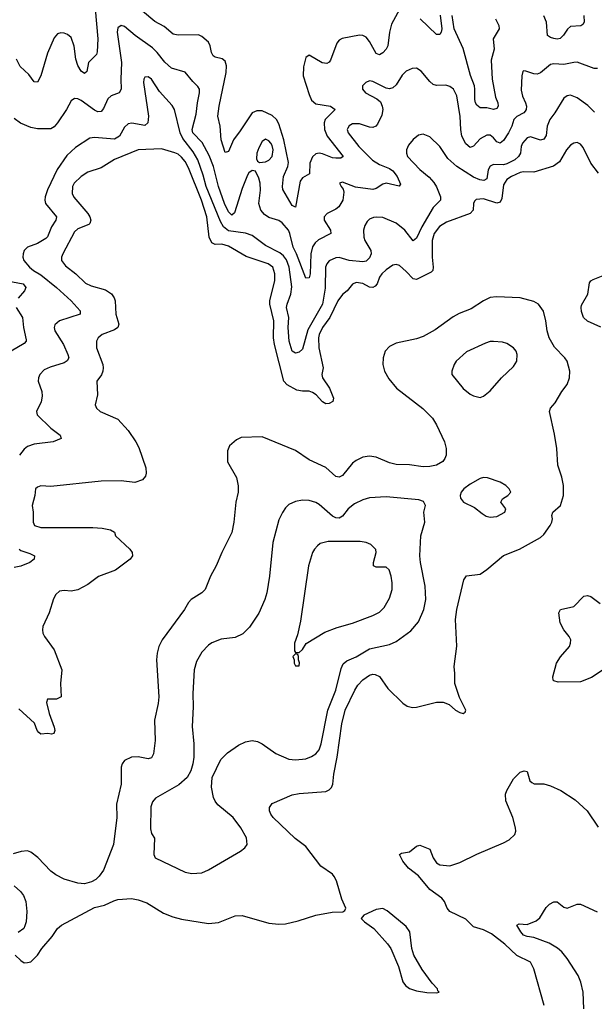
# Model space of a CAD drawing. Header units: inches. Extents: x 1771504 to 1971212, y 471788 to 643615.
# Tile 314 of 587: x 1835224 to 1838652, y 563038 to 568905. Entities that reach past the tile are written whole.
import ezdxf

# ---------------------------------------------------------------- set-up
doc = ezdxf.new("R2010")
doc.units = ezdxf.units.IN
doc.header["$MEASUREMENT"] = 0
doc.layers.add('B8536', color=7, linetype='Continuous')

msp = doc.modelspace()

# ---------------------------------------------------------------- linework, layer by layer
at = {"layer": 'B8536', "color": 5}
for points, elevation in [([(1835674, 568970), (1835690.8, 568790), (1835686.9, 568713.1), (1835682.3, 568697.7), (1835634.6, 568650), (1835623.4, 568596.6), (1835610, 568585.1), (1835590, 568598.5), (1835570, 568631.2), (1835559.4, 568670), (1835548.1, 568748.1), (1835530, 568798), (1835510, 568817.3), (1835490, 568825), (1835470, 568827.4), (1835450, 568819.7), (1835430, 568796.2), (1835390, 568705.6), (1835350, 568569.5), (1835330, 568533.6), (1835310, 568535.1), (1835277.6, 568577.6), (1835226.9, 568626.9), (1835205.4, 568670)], 420), ([(1837490, 568965.2), (1837441.9, 568878.1), (1837429, 568831), (1837420.6, 568750), (1837410.2, 568730), (1837390, 568706.8), (1837370, 568694.8), (1837350, 568702.8), (1837310, 568774.6), (1837290, 568801), (1837270, 568811.1), (1837250, 568812.4), (1837147.2, 568792.8), (1837130, 568782.6), (1837115.8, 568764.2), (1837077.2, 568662.8), (1837070, 568651.2), (1837056.1, 568643.9), (1837027.6, 568647.6), (1836950, 568693.3), (1836930, 568679.6), (1836916.2, 568623.8), (1836914.1, 568570), (1836950, 568458.6), (1836965.2, 568425.2), (1836990, 568403.3), (1837077.1, 568390), (1837105.2, 568370), (1837046.8, 568310), (1837040.8, 568290), (1837043, 568250), (1837058.8, 568210), (1837153.1, 568090), (1837140, 568080), (1837110, 568079.3), (1837090, 568082), (1837030, 568106), (1837010, 568109), (1836990, 568104.8), (1836970, 568088.5), (1836953.8, 568050), (1836952.6, 567987.4), (1836910, 567962), (1836896.7, 567943.3), (1836870, 567787.3), (1836850, 567798.7), (1836792.6, 567892.6), (1836790.6, 567910.6), (1836797.3, 567970), (1836822.7, 568030), (1836826.8, 568053.2), (1836799.6, 568190), (1836770, 568284.8), (1836755.6, 568310), (1836730, 568333.3), (1836670, 568362.8), (1836638.4, 568361.6), (1836610, 568350.8), (1836538.3, 568241.7), (1836498.8, 568190), (1836470, 568119.5), (1836450, 568112.7), (1836426.1, 568190), (1836419.4, 568270), (1836405.8, 568330), (1836414.2, 568390), (1836456.3, 568590), (1836458.4, 568630), (1836450, 568658.5), (1836431.5, 568671.5), (1836390, 568682.2), (1836378.3, 568690), (1836368.5, 568708.5), (1836359.8, 568750), (1836350.5, 568770.5), (1836310, 568805.4), (1836290, 568815.4), (1836170, 568811.8), (1836138.6, 568818.6), (1836085.3, 568865.3), (1836030, 568893.6), (1835956.7, 568956.7)], 420), ([(1837732.8, 568932.8), (1837741.8, 568850), (1837737.7, 568830), (1837730, 568817.6), (1837710, 568816.9), (1837611.8, 568910)], 420), ([(1838061.5, 568910), (1838082.2, 568870), (1838083.2, 568850), (1838047.4, 568790), (1838053.9, 568730), (1838036.2, 568663.8), (1838041.6, 568550), (1838062.7, 568442.7), (1838076.1, 568410), (1838077.1, 568390), (1838070, 568376.3), (1838050, 568368.9), (1838010, 568378.8), (1837970, 568379.8), (1837950, 568396), (1837943, 568410), (1837938.1, 568430), (1837939.7, 568490), (1837935.8, 568510), (1837913.3, 568573.3), (1837870, 568732.3), (1837816.3, 568850), (1837804.2, 568930)], 420), ([(1838588.6, 568930), (1838591, 568890), (1838582.9, 568877.1), (1838570.9, 568869.1), (1838510, 568864.6), (1838490.7, 568849.3), (1838467.7, 568812.3), (1838447.5, 568792.5), (1838430, 568789.8), (1838410, 568793.5), (1838390, 568798.8), (1838372.8, 568810), (1838365.3, 568890), (1838350, 568927.6)], 420), ([(1838670, 568614.7), (1838650, 568614), (1838550, 568650.9), (1838530, 568650.8), (1838470, 568637.8), (1838410, 568642.2), (1838390, 568637.6), (1838330, 568588.3), (1838310, 568581.1), (1838290, 568582), (1838242.5, 568597.5), (1838230, 568599.3), (1838224.7, 568595.3), (1838218.4, 568570), (1838215.2, 568484.8), (1838222.6, 568450), (1838241.7, 568410), (1838246.3, 568390), (1838244.7, 568370), (1838239.4, 568360.6), (1838230.1, 568349.9), (1838190, 568328.9), (1838171.1, 568310), (1838159, 568270), (1838140.1, 568230), (1838110, 568185.8), (1838090, 568169.8), (1838070, 568177.7), (1838050, 568201.5), (1838030, 568216.1), (1838010, 568216.1), (1837970, 568194.4), (1837930, 568152), (1837910, 568143.9), (1837885.3, 568165.3), (1837861.3, 568210), (1837854.5, 568250), (1837852.2, 568327.8), (1837831.8, 568451.8), (1837811.2, 568490), (1837790, 568506.3), (1837764.9, 568515.1), (1837710, 568513.3), (1837690, 568519.7), (1837670, 568535.8), (1837618.5, 568598.5), (1837590, 568615.8), (1837565.7, 568614.3), (1837530, 568598.9), (1837505.4, 568574.6), (1837470, 568516.9), (1837450, 568498.7), (1837430, 568493.8), (1837410, 568497.2), (1837330, 568536.4), (1837310, 568539.7), (1837287.7, 568530), (1837268.4, 568510), (1837268.5, 568490), (1837286.7, 568470), (1837353.9, 568433.9), (1837375.3, 568415.3), (1837386.9, 568390), (1837389.2, 568370), (1837383.2, 568336.8), (1837357.6, 568282.4), (1837347.3, 568270), (1837330, 568262.6), (1837310, 568264.8), (1837250, 568285.3), (1837210, 568283.5), (1837188.5, 568271.5), (1837181, 568259), (1837177.4, 568250), (1837182.7, 568230), (1837246, 568150), (1837328.6, 568068.6), (1837370, 568042.7), (1837430, 568018.5), (1837450, 568003.8), (1837476.3, 567970), (1837495.1, 567924.9), (1837486.8, 567913.2), (1837410, 567929.9), (1837390, 567924.5), (1837350, 567898.4), (1837330, 567893.2), (1837226.9, 567906.9), (1837150, 567936), (1837132, 567930), (1837140.7, 567910), (1837154.2, 567894.2), (1837158, 567878), (1837151.3, 567828.7), (1837128.4, 567790), (1837110, 567775.8), (1837057.1, 567750), (1837039.5, 567730), (1837039.1, 567710), (1837078, 567650), (1837079, 567630), (1837006.3, 567593.7), (1836985.4, 567574.6), (1836970, 567552.4), (1836959.9, 567510), (1836956.6, 567390), (1836950, 567366), (1836930, 567364.4), (1836875.1, 567510), (1836855.5, 567550), (1836836, 567630), (1836826.7, 567650), (1836790, 567695.1), (1836770, 567708.7), (1836710, 567727.2), (1836684.2, 567744.2), (1836661.4, 567770), (1836650.6, 567810), (1836660.3, 567890), (1836658.5, 567930), (1836650, 567961.2), (1836630, 568002), (1836610, 568006), (1836590, 567992.7), (1836582.2, 567977.8), (1836550, 567899.7), (1836505.1, 567754.9), (1836490, 567739.2), (1836470, 567760.4), (1836445.8, 567810), (1836408.8, 567910), (1836380.3, 568030), (1836354.7, 568094.7), (1836312.5, 568172.5), (1836257.2, 568230), (1836251.9, 568250), (1836277.5, 568342.5), (1836284.2, 568410), (1836297.4, 568470), (1836297.3, 568490), (1836287, 568507), (1836255.7, 568535.7), (1836211.6, 568591.6), (1836130, 568615.1), (1836090, 568651.9), (1836044.2, 568710), (1836016.7, 568736.7), (1835912.8, 568810), (1835850, 568864.2), (1835829.2, 568870.8), (1835810, 568857), (1835805.6, 568830), (1835830.8, 568650), (1835826.2, 568550), (1835829.2, 568490), (1835817.6, 568470), (1835770, 568451.3), (1835750, 568434), (1835724.7, 568375.3), (1835710, 568357.3), (1835690, 568355.8), (1835670, 568365.7), (1835590, 568423.9), (1835570, 568434.3), (1835550, 568435.6), (1835530, 568420.9), (1835503.9, 568370), (1835450, 568289.6), (1835430, 568266.6), (1835410, 568254.8), (1835330, 568253.7), (1835290, 568262.3), (1835228, 568288), (1835190, 568315.6)], 440), ([(1838652.9, 568352.9), (1838613.7, 568393.7), (1838550, 568439.8), (1838510, 568454.2), (1838490, 568450.9), (1838470, 568436.9), (1838416.2, 568350), (1838385.6, 568310), (1838370.1, 568270), (1838364.8, 568215.2), (1838350, 568193.3), (1838330, 568186.5), (1838270, 568206), (1838250, 568201), (1838222.4, 568170), (1838215, 568150), (1838210.2, 568110), (1838200.2, 568090), (1838177.8, 568070), (1838130, 568045.4), (1838110, 568040.3), (1838050, 568042), (1838030, 568033.1), (1838019.1, 568010), (1838010, 567956.2), (1837992.6, 567947.4), (1837969.2, 567950.8), (1837930, 567966), (1837830.8, 568030.8), (1837777.7, 568077.7), (1837729.8, 568150), (1837670, 568207.1), (1837630, 568223), (1837603.6, 568216.4), (1837570, 568191.5), (1837543.4, 568156.6), (1837532, 568130), (1837530.3, 568110), (1837537, 568090), (1837610, 568013.1), (1837666.3, 567966.3), (1837694.1, 567934.1), (1837709.5, 567909.5), (1837733.4, 567850), (1837733, 567830), (1837690, 567786), (1837622.4, 567670), (1837590, 567603), (1837570, 567588), (1837521.6, 567650), (1837470, 567691.6), (1837390, 567725.3), (1837351.3, 567728.7), (1837334.2, 567725.8), (1837310, 567716.4), (1837297.1, 567702.9), (1837282.4, 567677.6), (1837274, 567650), (1837276, 567610), (1837281.8, 567590), (1837317.8, 567530), (1837320.2, 567510), (1837310, 567485), (1837290, 567466.2), (1837270, 567461.5), (1837190, 567469.9), (1837130, 567487), (1837110, 567486.4), (1837070, 567468.9), (1837055.3, 567450), (1837047.9, 567430), (1837045.6, 567305.6), (1837029.6, 567210), (1836942.3, 567057.7), (1836910, 566941.6), (1836890, 566924.4), (1836870, 566918.3), (1836848.9, 566930), (1836830.7, 566990), (1836824.7, 567070), (1836828.5, 567130), (1836816.2, 567190), (1836818.7, 567210), (1836842.1, 567270), (1836847.2, 567312.8), (1836832.2, 567430), (1836814.8, 567474.8), (1836797.5, 567497.5), (1836775.3, 567515.3), (1836690, 567560.2), (1836610, 567618.4), (1836570, 567632.6), (1836470, 567646.6), (1836439.5, 567670), (1836421.8, 567701.8), (1836336.2, 567910), (1836318.5, 567978.5), (1836286.8, 568070), (1836258.5, 568118.5), (1836197.3, 568197.3), (1836180.3, 568230), (1836147.5, 568370), (1836133.2, 568393.2), (1836057.5, 568477.5), (1836010, 568549.6), (1835990, 568563.5), (1835970, 568561.6), (1835963.9, 568550), (1835963, 568530), (1835991.8, 568330), (1835988.7, 568290), (1835970, 568274), (1835892.2, 568287.8), (1835870, 568283.9), (1835850, 568265.1), (1835819.3, 568210), (1835790, 568192.6), (1835670, 568203.7), (1835641.7, 568198.3), (1835556.1, 568143.9), (1835504.3, 568095.7), (1835448.3, 568011.7), (1835390, 567891.5), (1835376.3, 567850), (1835373.8, 567830), (1835377.6, 567810), (1835442.8, 567730), (1835439.7, 567710), (1835414, 567670), (1835388.9, 567611.1), (1835379.6, 567600.4), (1835330, 567570.6), (1835270.1, 567549.9), (1835251.4, 567530), (1835244.2, 567510), (1835243.5, 567490), (1835249.2, 567470), (1835282.2, 567430), (1835306.5, 567410), (1835350, 567384.6), (1835444.2, 567310), (1835530, 567230.2), (1835584.4, 567170), (1835584, 567150), (1835460.7, 567110), (1835434.3, 567085.7), (1835430.3, 567070), (1835433.1, 567050), (1835484.2, 566970), (1835511.1, 566910), (1835516.5, 566890), (1835507.7, 566872.3), (1835490, 566860.7), (1835405.3, 566834.7), (1835370, 566818), (1835344.9, 566790), (1835336.5, 566770), (1835334.6, 566750), (1835355.2, 566690), (1835358.7, 566661.3), (1835352.3, 566627.7), (1835324.9, 566570), (1835328.5, 566550), (1835408.9, 566470), (1835464.4, 566430), (1835470.4, 566410), (1835423, 566390), (1835310, 566374.8), (1835270, 566362.1), (1835250, 566345.7), (1835222.3, 566310)], 460), ([(1838676, 567990), (1838629.8, 568050), (1838584, 568144), (1838570, 568162.9), (1838550, 568173.3), (1838530, 568169.7), (1838510, 568157.4), (1838486, 568130), (1838442.8, 568057.2), (1838407.5, 568032.5), (1838290, 567996.3), (1838230, 567998.7), (1838210, 567994.5), (1838156.5, 567970), (1838130, 567952.5), (1838110, 567920.5), (1838099.8, 567840.2), (1838090, 567818.4), (1838070, 567811.9), (1837990, 567836.5), (1837946.5, 567833.5), (1837935.8, 567824.2), (1837930.3, 567810), (1837929.1, 567770), (1837910.4, 567750), (1837770, 567698.7), (1837728, 567672), (1837695.7, 567630), (1837684, 567590), (1837683.5, 567490), (1837690.6, 567429.4), (1837688.5, 567410), (1837679.1, 567400.9), (1837590, 567357.7), (1837570, 567360.2), (1837530, 567405), (1837490, 567440.3), (1837470, 567446.6), (1837450, 567442.2), (1837410, 567414.7), (1837383.7, 567390), (1837370.7, 567370), (1837355.9, 567330), (1837343.3, 567316.7), (1837330, 567309.2), (1837310, 567311.2), (1837270, 567332.2), (1837230, 567338.4), (1837210, 567328.8), (1837177.1, 567290), (1837150, 567266.6), (1837120.8, 567230), (1837073.1, 567130), (1837029.3, 567070), (1837010.6, 567030), (1837006.6, 567010), (1837007.9, 566950), (1837033.5, 566830), (1837026.2, 566790), (1837030.2, 566770), (1837071.2, 566710), (1837096.6, 566650), (1837090.9, 566629.1), (1837070, 566617.2), (1837050, 566616.8), (1837030, 566628.8), (1836992.7, 566670), (1836970, 566683.2), (1836950, 566691), (1836910, 566690.5), (1836877.8, 566697.8), (1836819.7, 566730), (1836799.8, 566750), (1836743.1, 566970), (1836737.2, 567010), (1836740.5, 567110), (1836715, 567210), (1836716.1, 567230), (1836744.8, 567350), (1836745, 567390), (1836734.4, 567430), (1836706, 567450), (1836574, 567494), (1836470, 567555.5), (1836430, 567567.2), (1836390, 567565.1), (1836370, 567574.3), (1836354, 567610), (1836339.3, 567730), (1836308.9, 567830), (1836230, 568021.5), (1836210, 568059.8), (1836190, 568085.8), (1836170, 568103.1), (1836150, 568112.1), (1836070, 568136.1), (1835930, 568129.5), (1835789, 568071), (1835710, 568023), (1835630, 567997), (1835590, 567971.5), (1835549.4, 567930), (1835539.4, 567910), (1835537.1, 567870), (1835546.7, 567846.7), (1835631, 567750), (1835643.2, 567730), (1835648.3, 567710), (1835642.3, 567690), (1835635.5, 567684.5), (1835570, 567659), (1835550, 567641.7), (1835481.2, 567510), (1835472.4, 567490), (1835473.8, 567470), (1835497.7, 567437.7), (1835558.5, 567390), (1835615.7, 567335.7), (1835650, 567318.7), (1835734.8, 567294.8), (1835770.7, 567270.7), (1835787.8, 567247.8), (1835794.2, 567230), (1835797.4, 567150), (1835815, 567090), (1835808.8, 567071.2), (1835790, 567057.3), (1835715.3, 567030), (1835691.7, 567010), (1835682, 566990), (1835681.2, 566950), (1835719.1, 566850), (1835722, 566830), (1835720.3, 566810), (1835711.4, 566788.6), (1835684, 566750), (1835688.4, 566670), (1835673.7, 566610), (1835681.3, 566590), (1835704.4, 566570), (1835810, 566524.2), (1835870, 566456.5), (1835917.4, 566390), (1835935, 566355), (1835975.4, 566235.4), (1835978.1, 566201.9), (1835974.8, 566185.2), (1835956.8, 566163.2), (1835910, 566146.9), (1835830, 566157.7), (1835710, 566154.5), (1835410, 566123.6), (1835350, 566128), (1835330, 566119.7), (1835318.4, 566110), (1835314.9, 566070), (1835298.9, 566010), (1835304.9, 565970), (1835303.6, 565910), (1835313, 565890), (1835350, 565879.2), (1835659.9, 565879.9), (1835715.8, 565875.8), (1835765.5, 565865.5), (1835790, 565851), (1835794.8, 565830), (1835881.1, 565750), (1835895.2, 565730), (1835897, 565710), (1835883.8, 565690), (1835795.2, 565624.8), (1835693.8, 565586.2), (1835630, 565538.9), (1835570, 565507.1), (1835530, 565499.3), (1835490, 565503.1), (1835460.6, 565499.4), (1835439.9, 565480.1), (1835426.5, 565453.5), (1835399.5, 565370), (1835362.4, 565290), (1835359.3, 565270), (1835362, 565250), (1835372.7, 565230), (1835428.7, 565150), (1835474.9, 565030), (1835466.4, 564950), (1835470.3, 564869.7), (1835444.1, 564855.9), (1835390, 564856), (1835383.1, 564836.9), (1835399.7, 564770), (1835428.8, 564690), (1835433.1, 564670), (1835427.9, 564652.1), (1835412.7, 564647.3), (1835391.3, 564651.3), (1835350, 564647.8), (1835337.1, 564657.1), (1835328, 564670), (1835312.3, 564712.3), (1835218.6, 564798.6)], 480), ([(1835149.5, 567349.5), (1835244.9, 567330), (1835261.3, 567310), (1835252.2, 567290), (1835214.9, 567245.1)], 440), ([(1838690, 567072.3), (1838610, 567107.6), (1838587.9, 567130), (1838574.3, 567165.7), (1838572.2, 567190), (1838575.9, 567204.1), (1838612.2, 567270), (1838623.1, 567336.9), (1838631.2, 567348.8), (1838643.9, 567356.1), (1838744.4, 567395.6)], 480), ([(1835196, 563330), (1835230, 563298), (1835250, 563284.7), (1835270, 563286), (1835290, 563291.3), (1835329.5, 563330.5), (1835355.1, 563370), (1835417.5, 563442.5), (1835449.6, 563490), (1835472.7, 563510), (1835670, 563614.4), (1835730, 563628.5), (1835784.8, 563655.2), (1835810, 563661.8), (1835890, 563667.4), (1835930, 563661.1), (1835983, 563643), (1836081.6, 563581.6), (1836138.2, 563558.2), (1836190, 563544.6), (1836350, 563518.7), (1836410, 563524.9), (1836510, 563566), (1836550, 563568), (1836710, 563522.3), (1836770, 563514.6), (1836810, 563516.5), (1836885.5, 563534.5), (1836990.9, 563569.1), (1837086.9, 563586.9), (1837151.6, 563588.4), (1837163.7, 563596.3), (1837169.3, 563610.7), (1837144.7, 563664.7), (1837113.6, 563773.6), (1837100.3, 563800.3), (1837090, 563812.6), (1837020.4, 563860.4), (1836930, 563978.5), (1836866.6, 564026.6), (1836735.1, 564150), (1836721, 564170), (1836714, 564190), (1836713.3, 564210), (1836730, 564234.4), (1836850, 564286.5), (1836890, 564293.9), (1837050, 564306.7), (1837070, 564315.2), (1837083.9, 564330), (1837091.4, 564350), (1837097.4, 564410), (1837117.8, 564510), (1837146.2, 564710), (1837165.3, 564790), (1837222, 564910), (1837240.5, 564939.5), (1837270, 564971.3), (1837310, 564998.6), (1837330, 565005.2), (1837344, 565004), (1837370, 564990.3), (1837420.4, 564920.4), (1837510, 564832), (1837534.5, 564814.5), (1837567, 564807), (1837590, 564808.2), (1837710, 564838), (1837750, 564838), (1837785.3, 564825.3), (1837824, 564790), (1837850, 564776.3), (1837870, 564771), (1837882, 564778), (1837885.2, 564790), (1837846.5, 564866.5), (1837819.1, 564950), (1837820.4, 565010), (1837814.7, 565050), (1837831.4, 565171.4), (1837823.5, 565330), (1837832.3, 565390), (1837873.3, 565566.7), (1837890, 565590.7), (1837970, 565600.5), (1838010, 565628), (1838110, 565711.6), (1838204.5, 565750), (1838330, 565819.6), (1838350, 565836.9), (1838389, 565890), (1838398.5, 565910), (1838401.8, 565930), (1838398.5, 565950), (1838404.4, 565970), (1838449.7, 566010), (1838468.5, 566070), (1838468.3, 566130), (1838458.2, 566178.2), (1838433.3, 566250), (1838428.2, 566350), (1838414.9, 566434.9), (1838385.1, 566570), (1838389.7, 566590.3), (1838417.3, 566622.7), (1838457.4, 566690), (1838489, 566731), (1838504, 566770), (1838505.4, 566810), (1838488.6, 566870), (1838476.4, 566890), (1838414, 566954), (1838382.7, 567010), (1838369.8, 567050), (1838363.1, 567110), (1838348.9, 567168.9), (1838318.7, 567210), (1838290, 567225), (1838210, 567246.6), (1838067.3, 567252.7), (1838030, 567249.7), (1837990, 567229.7), (1837917.7, 567182.3), (1837846.1, 567153.9), (1837810, 567134), (1837702.3, 567057.7), (1837630, 567017.1), (1837590, 567002.9), (1837470, 566976.8), (1837430, 566956.9), (1837404.6, 566930), (1837391.4, 566890), (1837390.2, 566850), (1837400.3, 566810), (1837425.1, 566765.1), (1837472.4, 566710), (1837628.5, 566588.5), (1837687.2, 566530), (1837711, 566491), (1837757.4, 566390), (1837767.4, 566350), (1837767.7, 566310), (1837760.2, 566290), (1837747, 566273), (1837710, 566250.8), (1837670, 566242.3), (1837630, 566241.1), (1837550, 566252.9), (1837470, 566254.2), (1837430, 566265.3), (1837350, 566298.7), (1837310, 566304.8), (1837270, 566297.3), (1837230, 566278.5), (1837210, 566261.7), (1837150, 566189.8), (1837130, 566179.3), (1837110, 566183.9), (1837050, 566236.8), (1836950, 566282.8), (1836870, 566337.7), (1836670, 566419.6), (1836544.9, 566415.1), (1836518, 566402), (1836474.4, 566365.6), (1836463.5, 566336.5), (1836464.4, 566270), (1836516.2, 566176.2), (1836527.8, 566127.8), (1836526.9, 566090), (1836513.8, 566030), (1836502.2, 565910), (1836490.2, 565850), (1836429.2, 565730.8), (1836395.3, 565650), (1836361.1, 565590), (1836330.2, 565509.8), (1836311.1, 565488.9), (1836246, 565450), (1836230, 565432), (1836206, 565390), (1836074, 565210), (1836053.7, 565170), (1836043.1, 565130), (1836039.6, 565090), (1836053.4, 564870), (1836049.2, 564830), (1836027.2, 564730), (1836032.4, 564610), (1836021.3, 564530), (1836010, 564506.6), (1835990, 564500.7), (1835930, 564511.5), (1835890, 564511.1), (1835850, 564491.2), (1835834.9, 564470), (1835829.1, 564450), (1835828.3, 564350), (1835801.8, 564230), (1835803.6, 564150), (1835782.8, 563990), (1835723.8, 563836.2), (1835698, 563802), (1835677.5, 563782.5), (1835652.4, 563767.6), (1835610, 563756.4), (1835570, 563759.3), (1835490, 563783.1), (1835439.7, 563810), (1835410, 563831.1), (1835332.9, 563912.9), (1835290, 563944), (1835270, 563951.5), (1835232.1, 563947.9), (1835185.5, 563934.5)], 520), ([(1835203, 567190), (1835240.1, 567130), (1835246, 567070), (1835262, 566998), (1835261.7, 566990), (1835250, 566975.1), (1835174, 566930)], 440), ([(1835220.9, 565750), (1835230, 565742), (1835284.8, 565724.8), (1835312, 565710), (1835310.3, 565690), (1835283.7, 565670), (1835230.7, 565649.3), (1835190, 565641.1)], 460), ([(1838710, 565035.6), (1838634.6, 564985.4), (1838570, 564958.9), (1838436.6, 564956.6), (1838410, 564964.5), (1838405.6, 564970), (1838404.2, 564990), (1838426.8, 565070), (1838450, 565108.8), (1838503, 565170), (1838509.7, 565190), (1838511.1, 565210), (1838502, 565230), (1838470, 565268.3), (1838448.2, 565311.8), (1838440.5, 565370), (1838449.7, 565390.3), (1838530, 565408.5), (1838589.4, 565470), (1838610, 565474.6), (1838630, 565467.2), (1838686.5, 565426.5)], 480), ([(1838351.6, 563031.6), (1838290, 563249.3), (1838270, 563289.6), (1838190, 563328.5), (1838117.2, 563397.2), (1838037.3, 563457.3), (1837990, 563482.6), (1837930, 563500.3), (1837886, 563546), (1837789, 563590), (1837774.6, 563610), (1837758.3, 563650), (1837741.8, 563670), (1837670, 563721.5), (1837603, 563803), (1837543.5, 563850), (1837508.5, 563890), (1837489.6, 563930), (1837501.2, 563938.8), (1837550, 563946.4), (1837590, 563980.5), (1837610, 563985.5), (1837670, 563962), (1837690.4, 563910), (1837710, 563880.4), (1837730, 563868.9), (1837790, 563863.2), (1837850, 563882.3), (1837950, 563931.8), (1838110, 563999.1), (1838142.8, 564017.2), (1838176.8, 564050), (1838183.4, 564070), (1838182.3, 564090), (1838164.7, 564150), (1838122.8, 564250), (1838122.5, 564290), (1838130, 564311.8), (1838170, 564382), (1838210, 564420.3), (1838234, 564430), (1838250, 564424.7), (1838266.7, 564370), (1838278.7, 564358.7), (1838292.4, 564352.4), (1838350, 564351.7), (1838390, 564338.9), (1838451, 564311), (1838536.8, 564256.8), (1838608.9, 564190), (1838674.2, 564094.2)], 480), ([(1835190, 563743.1), (1835229.2, 563709.2), (1835246, 563686), (1835260.3, 563650), (1835266, 563590), (1835262, 563530), (1835255.4, 563504.6), (1835247.7, 563490), (1835214.7, 563465.3)], 520), ([(1838589.8, 563010), (1838584.8, 563110), (1838572, 563170), (1838555.6, 563210), (1838489.8, 563310), (1838457, 563350), (1838432.2, 563372.2), (1838383.1, 563403.1), (1838290, 563436.3), (1838250, 563441.7), (1838230, 563449.8), (1838212.3, 563470), (1838189.7, 563510.3), (1838202.3, 563517.7), (1838250, 563512.9), (1838305.2, 563534.8), (1838327.3, 563552.7), (1838365.1, 563614.9), (1838384.7, 563635.3), (1838410, 563647.7), (1838430, 563647.7), (1838470, 563617.6), (1838490, 563610.3), (1838550, 563635.3), (1838570, 563633.7), (1838668.8, 563588.8)], 460)]:
    msp.add_lwpolyline(points, dxfattribs=dict(at, elevation=elevation))
for points, elevation in [([(1836690, 568192.6), (1836670, 568178.4), (1836650, 568140.9), (1836638, 568110), (1836635.5, 568075.5), (1836641.6, 568061.6), (1836654, 568054), (1836690, 568058.7), (1836710, 568067.2), (1836730, 568090.6), (1836736.2, 568130), (1836730, 568156.2), (1836721.7, 568170), (1836710, 568183.5)], 440), ([(1838050, 566987.3), (1838030, 566987), (1838002.3, 566977.7), (1837890, 566926), (1837826.8, 566870), (1837814.8, 566850), (1837801, 566810), (1837801, 566790), (1837870, 566707.3), (1837910, 566674), (1837930, 566664), (1837970, 566654), (1837990, 566660.7), (1838030, 566693), (1838096.9, 566770), (1838170, 566839.1), (1838189.6, 566870), (1838191.1, 566910), (1838184.5, 566930), (1838169.2, 566950), (1838130, 566975.1), (1838103.3, 566983.3)], 540), ([(1837990, 566176.2), (1837970, 566171.8), (1837910, 566137), (1837873, 566110), (1837857.1, 566090), (1837850.6, 566070), (1837853.4, 566053.4), (1837870.8, 566030), (1837937.4, 565997.4), (1837981.6, 565961.6), (1838007, 565947), (1838030, 565940.3), (1838070, 565944.6), (1838117, 565970), (1838122.9, 565990), (1838094.5, 566030), (1838104.5, 566050), (1838136.2, 566070), (1838153.3, 566090), (1838144.2, 566110), (1838122.9, 566130), (1838090, 566148.3), (1838014.9, 566174.9)], 540), ([(1837410, 566061.5), (1837310, 566055.6), (1837270, 566044.8), (1837220.4, 566019.6), (1837183.1, 565990), (1837150, 565945.7), (1837130, 565935.1), (1837110, 565936.8), (1837090, 565945.8), (1837010, 566015.6), (1836990, 566027.4), (1836950, 566039.8), (1836910, 566041.1), (1836870, 566033), (1836830, 566015.6), (1836810, 565997), (1836791.2, 565968.8), (1836770, 565925.2), (1836733.8, 565790), (1836713.6, 565590), (1836697.7, 565490), (1836686.3, 565450), (1836651.2, 565368.8), (1836594.2, 565285.8), (1836554.7, 565245.3), (1836510, 565223), (1836426.4, 565213.6), (1836370, 565191.6), (1836350, 565178.4), (1836310, 565135.6), (1836279, 565081), (1836264.9, 565030), (1836257.2, 564890), (1836259, 564810), (1836253, 564693), (1836263.6, 564590), (1836263.1, 564510), (1836257, 564470), (1836244.6, 564430), (1836222, 564390), (1836173.8, 564346.2), (1836033.5, 564266.5), (1836016.3, 564243.7), (1836006.2, 564213.8), (1836003.9, 564083.9), (1836010, 564056), (1836028.2, 564028.2), (1836023.6, 563930), (1836031.5, 563911.5), (1836210, 563825.7), (1836250, 563817.4), (1836310, 563821.7), (1836350, 563838.9), (1836540.9, 563950), (1836566.6, 563970), (1836580.7, 563990), (1836576.9, 564030), (1836543, 564090), (1836497.4, 564150), (1836406.5, 564226.5), (1836389.2, 564249.2), (1836380.9, 564270), (1836368.2, 564331.8), (1836371, 564389), (1836424.1, 564495.9), (1836464.3, 564535.7), (1836530, 564582.4), (1836570, 564602.3), (1836610, 564610.4), (1836642.9, 564602.9), (1836670, 564590.4), (1836752.5, 564532.5), (1836830, 564499.5), (1836870, 564495.6), (1836930, 564500.9), (1836965.3, 564514.7), (1836989.8, 564530.2), (1837010, 564554.4), (1837022.9, 564590), (1837062.1, 564790), (1837110.4, 564910), (1837141, 565039), (1837153.1, 565066.9), (1837175.5, 565084.5), (1837230, 565108.8), (1837310, 565156.8), (1837430, 565182.6), (1837470, 565199.7), (1837557.5, 565262.5), (1837602.7, 565317.3), (1837635.5, 565390), (1837647.2, 565450), (1837643.1, 565530), (1837614, 565670), (1837609.8, 565710), (1837616, 565830), (1837640.7, 565910), (1837634.5, 565970), (1837643.7, 566010), (1837633.3, 566033.3), (1837604.7, 566044.7)], 540), ([(1837063.6, 565796.4), (1837017.1, 565782.9), (1836999.3, 565770), (1836983.1, 565750), (1836970, 565729.2), (1836946.5, 565650), (1836898.9, 565321.1), (1836881.4, 565238.6), (1836862.8, 565190), (1836863.6, 565143.6), (1836870, 565134), (1836890, 565134), (1836910, 565152), (1836932.7, 565187.3), (1837044, 565256), (1837117.1, 565282.9), (1837210, 565308.5), (1837330, 565354), (1837370, 565374.4), (1837398.2, 565401.8), (1837430, 565458.8), (1837445.1, 565510), (1837445.7, 565550), (1837439.8, 565590), (1837427.5, 565627.5), (1837410, 565643.5), (1837350, 565642.6), (1837335.1, 565650), (1837333.7, 565670), (1837349.7, 565730), (1837347.8, 565747.8), (1837318, 565778), (1837290, 565789.6), (1837255.1, 565795.1)], 560), ([(1836870, 565126), (1836854, 565110), (1836862, 565090), (1836862, 565070), (1836870, 565054), (1836890, 565054), (1836892.7, 565072.7), (1836886, 565090), (1836886, 565110), (1836882, 565122)], 560), ([(1837390, 563608.2), (1837350, 563602.6), (1837276, 563570), (1837261, 563550), (1837280.7, 563530), (1837335.5, 563490), (1837418.7, 563398.7), (1837438, 563370), (1837483.9, 563263.9), (1837510, 563171), (1837526, 563150), (1837550, 563132.4), (1837590, 563117.6), (1837651.8, 563108.2), (1837710, 563106.8), (1837726, 563110), (1837718, 563118), (1837715.3, 563130), (1837683.3, 563163.3), (1837624.8, 563244.8), (1837575.4, 563330), (1837563.5, 563370), (1837551.9, 563470), (1837530, 563500.5), (1837415.6, 563595.6)], 520)]:
    msp.add_lwpolyline(points, close=True, dxfattribs=dict(at, elevation=elevation))

doc.saveas('drawing.dxf')
